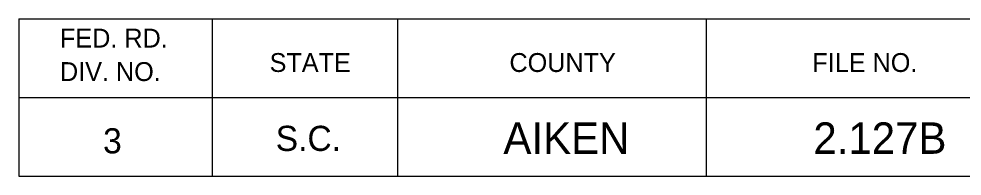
# Model space of a CAD drawing. Extents: x 1000 to 1162, y 999 to 8520.
# Drawn here: x 1133.06 to 1148.08, y 5355.05 to 5357.55 of the extents above; entities that cross this region are included whole.
import ezdxf

# ---------------------------------------------------------------- set-up
doc = ezdxf.new("R2010")
doc.units = 0
doc.layers.add('Level 20', color=7, linetype='Continuous')
doc.layers.add('Level 3', color=7, linetype='Continuous')

msp = doc.modelspace()

# ---------------------------------------------------------------- linework, layer by layer
at = {"layer": 'Level 3'}
for p, q in [((1133.055, 5357.546), (1161.555, 5357.546)), ((1133.055, 5357.546), (1133.055, 5355.046)), ((1133.055, 5357.546), (1161.555, 5357.546)), ((1133.055, 5357.546), (1133.055, 5355.046)), ((1133.055, 5357.546), (1161.555, 5357.546)), ((1133.055, 5357.546), (1133.055, 5355.046)), ((1133.055, 5357.546), (1161.555, 5357.546)), ((1133.055, 5357.546), (1133.055, 5355.046)), ((1133.055, 5357.546), (1161.555, 5357.546)), ((1133.055, 5357.546), (1133.055, 5355.046)), ((1133.055, 5357.546), (1161.555, 5357.546)), ((1133.055, 5357.546), (1133.055, 5355.046)), ((1133.055, 5357.546), (1161.555, 5357.546)), ((1133.055, 5357.546), (1133.055, 5355.046)), ((1133.055, 5357.546), (1161.555, 5357.546)), ((1133.055, 5357.546), (1133.055, 5355.046)), ((1133.055, 5357.546), (1161.555, 5357.546)), ((1133.055, 5357.546), (1133.055, 5355.046)), ((1133.055, 5357.546), (1161.555, 5357.546)), ((1133.055, 5357.546), (1133.055, 5355.046)), ((1133.055, 5357.546), (1161.555, 5357.546)), ((1133.055, 5357.546), (1133.055, 5355.046)), ((1133.055, 5357.546), (1161.555, 5357.546)), ((1133.055, 5357.546), (1133.055, 5355.046)), ((1133.055, 5357.546), (1161.555, 5357.546)), ((1133.055, 5357.546), (1133.055, 5355.046)), ((1133.055, 5357.546), (1161.555, 5357.546)), ((1133.055, 5357.546), (1133.055, 5355.046)), ((1133.055, 5357.546), (1161.555, 5357.546)), ((1133.055, 5357.546), (1133.055, 5355.046)), ((1133.055, 5357.546), (1161.555, 5357.546)), ((1133.055, 5357.546), (1133.055, 5355.046)), ((1133.055, 5357.546), (1161.555, 5357.546)), ((1133.055, 5357.546), (1133.055, 5355.046)), ((1133.055, 5357.546), (1161.555, 5357.546)), ((1133.055, 5357.546), (1133.055, 5355.046)), ((1133.055, 5357.546), (1161.555, 5357.546)), ((1133.055, 5357.546), (1133.055, 5355.046)), ((1133.055, 5357.546), (1161.555, 5357.546)), ((1133.055, 5357.546), (1133.055, 5355.046)), ((1133.055, 5357.546), (1161.555, 5357.546)), ((1133.055, 5357.546), (1133.055, 5355.046)), ((1133.055, 5357.546), (1161.555, 5357.546)), ((1133.055, 5357.546), (1133.055, 5355.046)), ((1133.055, 5357.546), (1161.555, 5357.546)), ((1133.055, 5357.546), (1133.055, 5355.046)), ((1133.055, 5357.546), (1161.555, 5357.546)), ((1133.055, 5357.546), (1133.055, 5355.046)), ((1133.055, 5357.546), (1161.555, 5357.546)), ((1133.055, 5357.546), (1133.055, 5355.046)), ((1133.055, 5357.546), (1161.555, 5357.546)), ((1133.055, 5357.546), (1133.055, 5355.046)), ((1133.055, 5357.546), (1161.555, 5357.546)), ((1133.055, 5357.546), (1133.055, 5355.046)), ((1133.055, 5357.546), (1161.555, 5357.546)), ((1133.055, 5357.546), (1133.055, 5355.046)), ((1133.055, 5357.546), (1161.555, 5357.546)), ((1133.055, 5357.546), (1133.055, 5355.046)), ((1133.055, 5357.546), (1161.555, 5357.546)), ((1133.055, 5357.546), (1133.055, 5355.046)), ((1133.055, 5357.546), (1161.555, 5357.546)), ((1133.055, 5357.546), (1133.055, 5355.046)), ((1133.055, 5357.546), (1161.555, 5357.546)), ((1133.055, 5357.546), (1133.055, 5355.046)), ((1133.055, 5357.546), (1161.555, 5357.546)), ((1133.055, 5357.546), (1133.055, 5355.046)), ((1133.055, 5357.546), (1161.555, 5357.546)), ((1133.055, 5357.546), (1133.055, 5355.046)), ((1133.055, 5357.546), (1161.555, 5357.546)), ((1133.055, 5357.546), (1133.055, 5355.046)), ((1133.055, 5357.546), (1161.555, 5357.546)), ((1133.055, 5357.546), (1133.055, 5355.046)), ((1136.132, 5357.546), (1136.132, 5355.046)), ((1136.132, 5357.546), (1136.132, 5355.046)), ((1136.132, 5357.546), (1136.132, 5355.046)), ((1136.132, 5357.546), (1136.132, 5355.046)), ((1136.132, 5357.546), (1136.132, 5355.046)), ((1136.132, 5357.546), (1136.132, 5355.046)), ((1136.132, 5357.546), (1136.132, 5355.046)), ((1136.132, 5357.546), (1136.132, 5355.046)), ((1136.132, 5357.546), (1136.132, 5355.046)), ((1136.132, 5357.546), (1136.132, 5355.046)), ((1136.132, 5357.546), (1136.132, 5355.046)), ((1136.132, 5357.546), (1136.132, 5355.046)), ((1136.132, 5357.546), (1136.132, 5355.046)), ((1136.132, 5357.546), (1136.132, 5355.046)), ((1136.132, 5357.546), (1136.132, 5355.046)), ((1136.132, 5357.546), (1136.132, 5355.046)), ((1136.132, 5357.546), (1136.132, 5355.046)), ((1136.132, 5357.546), (1136.132, 5355.046)), ((1136.132, 5357.546), (1136.132, 5355.046)), ((1136.132, 5357.546), (1136.132, 5355.046)), ((1136.132, 5357.546), (1136.132, 5355.046)), ((1136.132, 5357.546), (1136.132, 5355.046)), ((1136.132, 5357.546), (1136.132, 5355.046)), ((1136.132, 5357.546), (1136.132, 5355.046)), ((1136.132, 5357.546), (1136.132, 5355.046)), ((1136.132, 5357.546), (1136.132, 5355.046)), ((1136.132, 5357.546), (1136.132, 5355.046)), ((1136.132, 5357.546), (1136.132, 5355.046)), ((1136.132, 5357.546), (1136.132, 5355.046)), ((1136.132, 5357.546), (1136.132, 5355.046)), ((1136.132, 5357.546), (1136.132, 5355.046)), ((1136.132, 5357.546), (1136.132, 5355.046)), ((1136.132, 5357.546), (1136.132, 5355.046)), ((1136.132, 5357.546), (1136.132, 5355.046)), ((1136.132, 5357.546), (1136.132, 5355.046)), ((1136.132, 5357.546), (1136.132, 5355.046)), ((1139.087, 5357.546), (1139.087, 5355.046)), ((1139.087, 5357.546), (1139.087, 5355.046)), ((1139.087, 5357.546), (1139.087, 5355.046)), ((1139.087, 5357.546), (1139.087, 5355.046)), ((1139.087, 5357.546), (1139.087, 5355.046)), ((1139.087, 5357.546), (1139.087, 5355.046)), ((1139.087, 5357.546), (1139.087, 5355.046)), ((1139.087, 5357.546), (1139.087, 5355.046)), ((1139.087, 5357.546), (1139.087, 5355.046)), ((1139.087, 5357.546), (1139.087, 5355.046)), ((1139.087, 5357.546), (1139.087, 5355.046)), ((1139.087, 5357.546), (1139.087, 5355.046)), ((1139.087, 5357.546), (1139.087, 5355.046)), ((1139.087, 5357.546), (1139.087, 5355.046)), ((1139.087, 5357.546), (1139.087, 5355.046)), ((1139.087, 5357.546), (1139.087, 5355.046)), ((1139.087, 5357.546), (1139.087, 5355.046)), ((1139.087, 5357.546), (1139.087, 5355.046)), ((1139.087, 5357.546), (1139.087, 5355.046)), ((1139.087, 5357.546), (1139.087, 5355.046)), ((1139.087, 5357.546), (1139.087, 5355.046)), ((1139.087, 5357.546), (1139.087, 5355.046)), ((1139.087, 5357.546), (1139.087, 5355.046)), ((1139.087, 5357.546), (1139.087, 5355.046)), ((1139.087, 5357.546), (1139.087, 5355.046)), ((1139.087, 5357.546), (1139.087, 5355.046)), ((1139.087, 5357.546), (1139.087, 5355.046)), ((1139.087, 5357.546), (1139.087, 5355.046)), ((1139.087, 5357.546), (1139.087, 5355.046)), ((1139.087, 5357.546), (1139.087, 5355.046)), ((1139.087, 5357.546), (1139.087, 5355.046)), ((1139.087, 5357.546), (1139.087, 5355.046)), ((1139.087, 5357.546), (1139.087, 5355.046)), ((1139.087, 5357.546), (1139.087, 5355.046)), ((1139.087, 5357.546), (1139.087, 5355.046)), ((1139.087, 5357.546), (1139.087, 5355.046)), ((1144, 5357.546), (1144, 5355.046)), ((1144, 5357.546), (1144, 5355.046)), ((1144, 5357.546), (1144, 5355.046)), ((1144, 5357.546), (1144, 5355.046)), ((1144, 5357.546), (1144, 5355.046)), ((1144, 5357.546), (1144, 5355.046)), ((1144, 5357.546), (1144, 5355.046)), ((1144, 5357.546), (1144, 5355.046)), ((1144, 5357.546), (1144, 5355.046)), ((1144, 5357.546), (1144, 5355.046)), ((1144, 5357.546), (1144, 5355.046)), ((1144, 5357.546), (1144, 5355.046)), ((1144, 5357.546), (1144, 5355.046)), ((1144, 5357.546), (1144, 5355.046)), ((1144, 5357.546), (1144, 5355.046)), ((1144, 5357.546), (1144, 5355.046)), ((1144, 5357.546), (1144, 5355.046)), ((1144, 5357.546), (1144, 5355.046)), ((1144, 5357.546), (1144, 5355.046)), ((1144, 5357.546), (1144, 5355.046)), ((1144, 5357.546), (1144, 5355.046)), ((1144, 5357.546), (1144, 5355.046)), ((1144, 5357.546), (1144, 5355.046)), ((1144, 5357.546), (1144, 5355.046)), ((1144, 5357.546), (1144, 5355.046)), ((1144, 5357.546), (1144, 5355.046)), ((1144, 5357.546), (1144, 5355.046)), ((1144, 5357.546), (1144, 5355.046)), ((1144, 5357.546), (1144, 5355.046)), ((1144, 5357.546), (1144, 5355.046)), ((1144, 5357.546), (1144, 5355.046)), ((1144, 5357.546), (1144, 5355.046)), ((1144, 5357.546), (1144, 5355.046)), ((1144, 5357.546), (1144, 5355.046)), ((1144, 5357.546), (1144, 5355.046)), ((1144, 5357.546), (1144, 5355.046)), ((1133.055, 5356.296), (1161.555, 5356.296)), ((1133.055, 5356.296), (1161.555, 5356.296)), ((1133.055, 5356.296), (1161.555, 5356.296)), ((1133.055, 5356.296), (1161.555, 5356.296)), ((1133.055, 5356.296), (1161.555, 5356.296)), ((1133.055, 5356.296), (1161.555, 5356.296)), ((1133.055, 5356.296), (1161.555, 5356.296)), ((1133.055, 5356.296), (1161.555, 5356.296)), ((1133.055, 5356.296), (1161.555, 5356.296)), ((1133.055, 5356.296), (1161.555, 5356.296)), ((1133.055, 5356.296), (1161.555, 5356.296)), ((1133.055, 5356.296), (1161.555, 5356.296)), ((1133.055, 5356.296), (1161.555, 5356.296)), ((1133.055, 5356.296), (1161.555, 5356.296)), ((1133.055, 5356.296), (1161.555, 5356.296)), ((1133.055, 5356.296), (1161.555, 5356.296)), ((1133.055, 5356.296), (1161.555, 5356.296)), ((1133.055, 5356.296), (1161.555, 5356.296)), ((1133.055, 5356.296), (1161.555, 5356.296)), ((1133.055, 5356.296), (1161.555, 5356.296)), ((1133.055, 5356.296), (1161.555, 5356.296)), ((1133.055, 5356.296), (1161.555, 5356.296)), ((1133.055, 5356.296), (1161.555, 5356.296)), ((1133.055, 5356.296), (1161.555, 5356.296)), ((1133.055, 5356.296), (1161.555, 5356.296)), ((1133.055, 5356.296), (1161.555, 5356.296)), ((1133.055, 5356.296), (1161.555, 5356.296)), ((1133.055, 5356.296), (1161.555, 5356.296)), ((1133.055, 5356.296), (1161.555, 5356.296)), ((1133.055, 5356.296), (1161.555, 5356.296)), ((1133.055, 5356.296), (1161.555, 5356.296)), ((1133.055, 5356.296), (1161.555, 5356.296)), ((1133.055, 5356.296), (1161.555, 5356.296)), ((1133.055, 5356.296), (1161.555, 5356.296)), ((1133.055, 5356.296), (1161.555, 5356.296)), ((1133.055, 5356.296), (1161.555, 5356.296)), ((1133.055, 5355.046), (1161.555, 5355.046)), ((1133.055, 5355.046), (1161.555, 5355.046)), ((1133.055, 5355.046), (1161.555, 5355.046)), ((1133.055, 5355.046), (1161.555, 5355.046)), ((1133.055, 5355.046), (1161.555, 5355.046)), ((1133.055, 5355.046), (1161.555, 5355.046)), ((1133.055, 5355.046), (1161.555, 5355.046)), ((1133.055, 5355.046), (1161.555, 5355.046)), ((1133.055, 5355.046), (1161.555, 5355.046)), ((1133.055, 5355.046), (1161.555, 5355.046)), ((1133.055, 5355.046), (1161.555, 5355.046)), ((1133.055, 5355.046), (1161.555, 5355.046)), ((1133.055, 5355.046), (1161.555, 5355.046)), ((1133.055, 5355.046), (1161.555, 5355.046)), ((1133.055, 5355.046), (1161.555, 5355.046)), ((1133.055, 5355.046), (1161.555, 5355.046)), ((1133.055, 5355.046), (1161.555, 5355.046)), ((1133.055, 5355.046), (1161.555, 5355.046)), ((1133.055, 5355.046), (1161.555, 5355.046)), ((1133.055, 5355.046), (1161.555, 5355.046)), ((1133.055, 5355.046), (1161.555, 5355.046)), ((1133.055, 5355.046), (1161.555, 5355.046)), ((1133.055, 5355.046), (1161.555, 5355.046)), ((1133.055, 5355.046), (1161.555, 5355.046)), ((1133.055, 5355.046), (1161.555, 5355.046)), ((1133.055, 5355.046), (1161.555, 5355.046)), ((1133.055, 5355.046), (1161.555, 5355.046)), ((1133.055, 5355.046), (1161.555, 5355.046)), ((1133.055, 5355.046), (1161.555, 5355.046)), ((1133.055, 5355.046), (1161.555, 5355.046)), ((1133.055, 5355.046), (1161.555, 5355.046)), ((1133.055, 5355.046), (1161.555, 5355.046)), ((1133.055, 5355.046), (1161.555, 5355.046)), ((1133.055, 5355.046), (1161.555, 5355.046)), ((1133.055, 5355.046), (1161.555, 5355.046)), ((1133.055, 5355.046), (1161.555, 5355.046))]:
    msp.add_line(p, q, dxfattribs=at)

# ---------------------------------------------------------------- texts
at = {"layer": 'Level 20'}
for s, p in [('AIKEN', (1140.771, 5355.4)), ('2.127B', (1145.707, 5355.4))]:
    msp.add_text(s, height=0.5, dxfattribs=at).set_placement(p)
at = {"layer": 'Level 3'}
for s, height, p in [('FED. RD.', 0.3, (1133.71, 5357.09)), ('FED. RD.', 0.3, (1133.71, 5357.09)), ('FED. RD.', 0.3, (1133.71, 5357.09)), ('FED. RD.', 0.3, (1133.71, 5357.09)), ('FED. RD.', 0.3, (1133.71, 5357.09)), ('FED. RD.', 0.3, (1133.71, 5357.09)), ('FED. RD.', 0.3, (1133.71, 5357.09)), ('FED. RD.', 0.3, (1133.71, 5357.09)), ('FED. RD.', 0.3, (1133.71, 5357.09)), ('FED. RD.', 0.3, (1133.71, 5357.09)), ('FED. RD.', 0.3, (1133.71, 5357.09)), ('FED. RD.', 0.3, (1133.71, 5357.09)), ('FED. RD.', 0.3, (1133.71, 5357.09)), ('FED. RD.', 0.3, (1133.71, 5357.09)), ('FED. RD.', 0.3, (1133.71, 5357.09)), ('FED. RD.', 0.3, (1133.71, 5357.09)), ('FED. RD.', 0.3, (1133.71, 5357.09)), ('FED. RD.', 0.3, (1133.71, 5357.09)), ('FED. RD.', 0.3, (1133.71, 5357.09)), ('FED. RD.', 0.3, (1133.71, 5357.09)), ('FED. RD.', 0.3, (1133.71, 5357.09)), ('FED. RD.', 0.3, (1133.71, 5357.09)), ('FED. RD.', 0.3, (1133.71, 5357.09)), ('FED. RD.', 0.3, (1133.71, 5357.09)), ('FED. RD.', 0.3, (1133.71, 5357.09)), ('FED. RD.', 0.3, (1133.71, 5357.09)), ('FED. RD.', 0.3, (1133.71, 5357.09)), ('FED. RD.', 0.3, (1133.71, 5357.09)), ('FED. RD.', 0.3, (1133.71, 5357.09)), ('FED. RD.', 0.3, (1133.71, 5357.09)), ('FED. RD.', 0.3, (1133.71, 5357.09)), ('FED. RD.', 0.3, (1133.71, 5357.09)), ('FED. RD.', 0.3, (1133.71, 5357.09)), ('FED. RD.', 0.3, (1133.71, 5357.09)), ('FED. RD.', 0.3, (1133.71, 5357.09)), ('FED. RD.', 0.3, (1133.71, 5357.09)), ('STATE', 0.3, (1137.048, 5356.702)), ('STATE', 0.3, (1137.048, 5356.702)), ('STATE', 0.3, (1137.048, 5356.702)), ('STATE', 0.3, (1137.048, 5356.702)), ('STATE', 0.3, (1137.048, 5356.702)), ('STATE', 0.3, (1137.048, 5356.702)), ('STATE', 0.3, (1137.048, 5356.702)), ('STATE', 0.3, (1137.048, 5356.702)), ('STATE', 0.3, (1137.048, 5356.702)), ('STATE', 0.3, (1137.048, 5356.702)), ('STATE', 0.3, (1137.048, 5356.702)), ('STATE', 0.3, (1137.048, 5356.702)), ('STATE', 0.3, (1137.048, 5356.702)), ('STATE', 0.3, (1137.048, 5356.702)), ('STATE', 0.3, (1137.048, 5356.702)), ('STATE', 0.3, (1137.048, 5356.702)), ('STATE', 0.3, (1137.048, 5356.702)), ('STATE', 0.3, (1137.048, 5356.702)), ('STATE', 0.3, (1137.048, 5356.702)), ('STATE', 0.3, (1137.048, 5356.702)), ('STATE', 0.3, (1137.048, 5356.702)), ('STATE', 0.3, (1137.048, 5356.702)), ('STATE', 0.3, (1137.048, 5356.702)), ('STATE', 0.3, (1137.048, 5356.702)), ('STATE', 0.3, (1137.048, 5356.702)), ('STATE', 0.3, (1137.048, 5356.702)), ('STATE', 0.3, (1137.048, 5356.702)), ('STATE', 0.3, (1137.048, 5356.702)), ('STATE', 0.3, (1137.048, 5356.702)), ('STATE', 0.3, (1137.048, 5356.702)), ('STATE', 0.3, (1137.048, 5356.702)), ('STATE', 0.3, (1137.048, 5356.702)), ('STATE', 0.3, (1137.048, 5356.702)), ('STATE', 0.3, (1137.048, 5356.702)), ('STATE', 0.3, (1137.048, 5356.702)), ('STATE', 0.3, (1137.048, 5356.702)), ('COUNTY', 0.3, (1140.867, 5356.702)), ('COUNTY', 0.3, (1140.867, 5356.702)), ('COUNTY', 0.3, (1140.867, 5356.702)), ('COUNTY', 0.3, (1140.867, 5356.702)), ('COUNTY', 0.3, (1140.867, 5356.702)), ('COUNTY', 0.3, (1140.867, 5356.702)), ('COUNTY', 0.3, (1140.867, 5356.702)), ('COUNTY', 0.3, (1140.867, 5356.702)), ('COUNTY', 0.3, (1140.867, 5356.702)), ('COUNTY', 0.3, (1140.867, 5356.702)), ('COUNTY', 0.3, (1140.867, 5356.702)), ('COUNTY', 0.3, (1140.867, 5356.702)), ('COUNTY', 0.3, (1140.867, 5356.702)), ('COUNTY', 0.3, (1140.867, 5356.702)), ('COUNTY', 0.3, (1140.867, 5356.702)), ('COUNTY', 0.3, (1140.867, 5356.702)), ('COUNTY', 0.3, (1140.867, 5356.702)), ('COUNTY', 0.3, (1140.867, 5356.702)), ('COUNTY', 0.3, (1140.867, 5356.702)), ('COUNTY', 0.3, (1140.867, 5356.702)), ('COUNTY', 0.3, (1140.867, 5356.702)), ('COUNTY', 0.3, (1140.867, 5356.702)), ('COUNTY', 0.3, (1140.867, 5356.702)), ('COUNTY', 0.3, (1140.867, 5356.702)), ('COUNTY', 0.3, (1140.867, 5356.702)), ('COUNTY', 0.3, (1140.867, 5356.702)), ('COUNTY', 0.3, (1140.867, 5356.702)), ('COUNTY', 0.3, (1140.867, 5356.702)), ('COUNTY', 0.3, (1140.867, 5356.702)), ('COUNTY', 0.3, (1140.867, 5356.702)), ('COUNTY', 0.3, (1140.867, 5356.702)), ('COUNTY', 0.3, (1140.867, 5356.702)), ('COUNTY', 0.3, (1140.867, 5356.702)), ('COUNTY', 0.3, (1140.867, 5356.702)), ('COUNTY', 0.3, (1140.867, 5356.702)), ('COUNTY', 0.3, (1140.867, 5356.702)), ('FILE NO.', 0.3, (1145.691, 5356.702)), ('FILE NO.', 0.3, (1145.691, 5356.702)), ('FILE NO.', 0.3, (1145.691, 5356.702)), ('FILE NO.', 0.3, (1145.691, 5356.702)), ('FILE NO.', 0.3, (1145.691, 5356.702)), ('FILE NO.', 0.3, (1145.691, 5356.702)), ('FILE NO.', 0.3, (1145.691, 5356.702)), ('FILE NO.', 0.3, (1145.691, 5356.702)), ('FILE NO.', 0.3, (1145.691, 5356.702)), ('FILE NO.', 0.3, (1145.691, 5356.702)), ('FILE NO.', 0.3, (1145.691, 5356.702)), ('FILE NO.', 0.3, (1145.691, 5356.702)), ('FILE NO.', 0.3, (1145.691, 5356.702)), ('FILE NO.', 0.3, (1145.691, 5356.702)), ('FILE NO.', 0.3, (1145.691, 5356.702)), ('FILE NO.', 0.3, (1145.691, 5356.702)), ('FILE NO.', 0.3, (1145.691, 5356.702)), ('FILE NO.', 0.3, (1145.691, 5356.702)), ('FILE NO.', 0.3, (1145.691, 5356.702)), ('FILE NO.', 0.3, (1145.691, 5356.702)), ('FILE NO.', 0.3, (1145.691, 5356.702)), ('FILE NO.', 0.3, (1145.691, 5356.702)), ('FILE NO.', 0.3, (1145.691, 5356.702)), ('FILE NO.', 0.3, (1145.691, 5356.702)), ('FILE NO.', 0.3, (1145.691, 5356.702)), ('FILE NO.', 0.3, (1145.691, 5356.702)), ('FILE NO.', 0.3, (1145.691, 5356.702)), ('FILE NO.', 0.3, (1145.691, 5356.702)), ('FILE NO.', 0.3, (1145.691, 5356.702)), ('FILE NO.', 0.3, (1145.691, 5356.702)), ('FILE NO.', 0.3, (1145.691, 5356.702)), ('FILE NO.', 0.3, (1145.691, 5356.702)), ('FILE NO.', 0.3, (1145.691, 5356.702)), ('FILE NO.', 0.3, (1145.691, 5356.702)), ('FILE NO.', 0.3, (1145.691, 5356.702)), ('FILE NO.', 0.3, (1145.691, 5356.702)), ('DIV. NO.', 0.3, (1133.71, 5356.558)), ('DIV. NO.', 0.3, (1133.71, 5356.558)), ('DIV. NO.', 0.3, (1133.71, 5356.558)), ('DIV. NO.', 0.3, (1133.71, 5356.558)), ('DIV. NO.', 0.3, (1133.71, 5356.558)), ('DIV. NO.', 0.3, (1133.71, 5356.558)), ('DIV. NO.', 0.3, (1133.71, 5356.558)), ('DIV. NO.', 0.3, (1133.71, 5356.558)), ('DIV. NO.', 0.3, (1133.71, 5356.558)), ('DIV. NO.', 0.3, (1133.71, 5356.558)), ('DIV. NO.', 0.3, (1133.71, 5356.558)), ('DIV. NO.', 0.3, (1133.71, 5356.558)), ('DIV. NO.', 0.3, (1133.71, 5356.558)), ('DIV. NO.', 0.3, (1133.71, 5356.558)), ('DIV. NO.', 0.3, (1133.71, 5356.558)), ('DIV. NO.', 0.3, (1133.71, 5356.558)), ('DIV. NO.', 0.3, (1133.71, 5356.558)), ('DIV. NO.', 0.3, (1133.71, 5356.558)), ('DIV. NO.', 0.3, (1133.71, 5356.558)), ('DIV. NO.', 0.3, (1133.71, 5356.558)), ('DIV. NO.', 0.3, (1133.71, 5356.558)), ('DIV. NO.', 0.3, (1133.71, 5356.558)), ('DIV. NO.', 0.3, (1133.71, 5356.558)), ('DIV. NO.', 0.3, (1133.71, 5356.558)), ('DIV. NO.', 0.3, (1133.71, 5356.558)), ('DIV. NO.', 0.3, (1133.71, 5356.558)), ('DIV. NO.', 0.3, (1133.71, 5356.558)), ('DIV. NO.', 0.3, (1133.71, 5356.558)), ('DIV. NO.', 0.3, (1133.71, 5356.558)), ('DIV. NO.', 0.3, (1133.71, 5356.558)), ('DIV. NO.', 0.3, (1133.71, 5356.558)), ('DIV. NO.', 0.3, (1133.71, 5356.558)), ('DIV. NO.', 0.3, (1133.71, 5356.558)), ('DIV. NO.', 0.3, (1133.71, 5356.558)), ('DIV. NO.', 0.3, (1133.71, 5356.558)), ('DIV. NO.', 0.3, (1133.71, 5356.558)), ('3', 0.4, (1134.396, 5355.407)), ('3', 0.4, (1134.396, 5355.407)), ('3', 0.4, (1134.396, 5355.407)), ('3', 0.4, (1134.396, 5355.407)), ('3', 0.4, (1134.396, 5355.407)), ('3', 0.4, (1134.396, 5355.407)), ('3', 0.4, (1134.396, 5355.407)), ('3', 0.4, (1134.396, 5355.407)), ('3', 0.4, (1134.396, 5355.407)), ('3', 0.4, (1134.396, 5355.407)), ('3', 0.4, (1134.396, 5355.407)), ('3', 0.4, (1134.396, 5355.407)), ('3', 0.4, (1134.396, 5355.407)), ('3', 0.4, (1134.396, 5355.407)), ('3', 0.4, (1134.396, 5355.407)), ('3', 0.4, (1134.396, 5355.407)), ('3', 0.4, (1134.396, 5355.407)), ('3', 0.4, (1134.396, 5355.407)), ('3', 0.4, (1134.396, 5355.407)), ('3', 0.4, (1134.396, 5355.407)), ('3', 0.4, (1134.396, 5355.407)), ('3', 0.4, (1134.396, 5355.407)), ('3', 0.4, (1134.396, 5355.407)), ('3', 0.4, (1134.396, 5355.407)), ('3', 0.4, (1134.396, 5355.407)), ('3', 0.4, (1134.396, 5355.407)), ('3', 0.4, (1134.396, 5355.407)), ('3', 0.4, (1134.396, 5355.407)), ('3', 0.4, (1134.396, 5355.407)), ('3', 0.4, (1134.396, 5355.407)), ('3', 0.4, (1134.396, 5355.407)), ('3', 0.4, (1134.396, 5355.407)), ('3', 0.4, (1134.396, 5355.407)), ('3', 0.4, (1134.396, 5355.407)), ('3', 0.4, (1134.396, 5355.407)), ('3', 0.4, (1134.396, 5355.407)), ('S.C.', 0.4, (1137.145, 5355.446)), ('S.C.', 0.4, (1137.145, 5355.446)), ('S.C.', 0.4, (1137.145, 5355.446)), ('S.C.', 0.4, (1137.145, 5355.446)), ('S.C.', 0.4, (1137.145, 5355.446)), ('S.C.', 0.4, (1137.145, 5355.446)), ('S.C.', 0.4, (1137.145, 5355.446)), ('S.C.', 0.4, (1137.145, 5355.446)), ('S.C.', 0.4, (1137.145, 5355.446)), ('S.C.', 0.4, (1137.145, 5355.446)), ('S.C.', 0.4, (1137.145, 5355.446)), ('S.C.', 0.4, (1137.145, 5355.446)), ('S.C.', 0.4, (1137.145, 5355.446)), ('S.C.', 0.4, (1137.145, 5355.446)), ('S.C.', 0.4, (1137.145, 5355.446)), ('S.C.', 0.4, (1137.145, 5355.446)), ('S.C.', 0.4, (1137.145, 5355.446)), ('S.C.', 0.4, (1137.145, 5355.446)), ('S.C.', 0.4, (1137.145, 5355.446)), ('S.C.', 0.4, (1137.145, 5355.446)), ('S.C.', 0.4, (1137.145, 5355.446)), ('S.C.', 0.4, (1137.145, 5355.446)), ('S.C.', 0.4, (1137.145, 5355.446)), ('S.C.', 0.4, (1137.145, 5355.446)), ('S.C.', 0.4, (1137.145, 5355.446)), ('S.C.', 0.4, (1137.145, 5355.446)), ('S.C.', 0.4, (1137.145, 5355.446)), ('S.C.', 0.4, (1137.145, 5355.446)), ('S.C.', 0.4, (1137.145, 5355.446)), ('S.C.', 0.4, (1137.145, 5355.446)), ('S.C.', 0.4, (1137.145, 5355.446)), ('S.C.', 0.4, (1137.145, 5355.446)), ('S.C.', 0.4, (1137.145, 5355.446)), ('S.C.', 0.4, (1137.145, 5355.446)), ('S.C.', 0.4, (1137.145, 5355.446)), ('S.C.', 0.4, (1137.145, 5355.446))]:
    msp.add_text(s, height=height, dxfattribs=at).set_placement(p)

doc.saveas('drawing.dxf')
